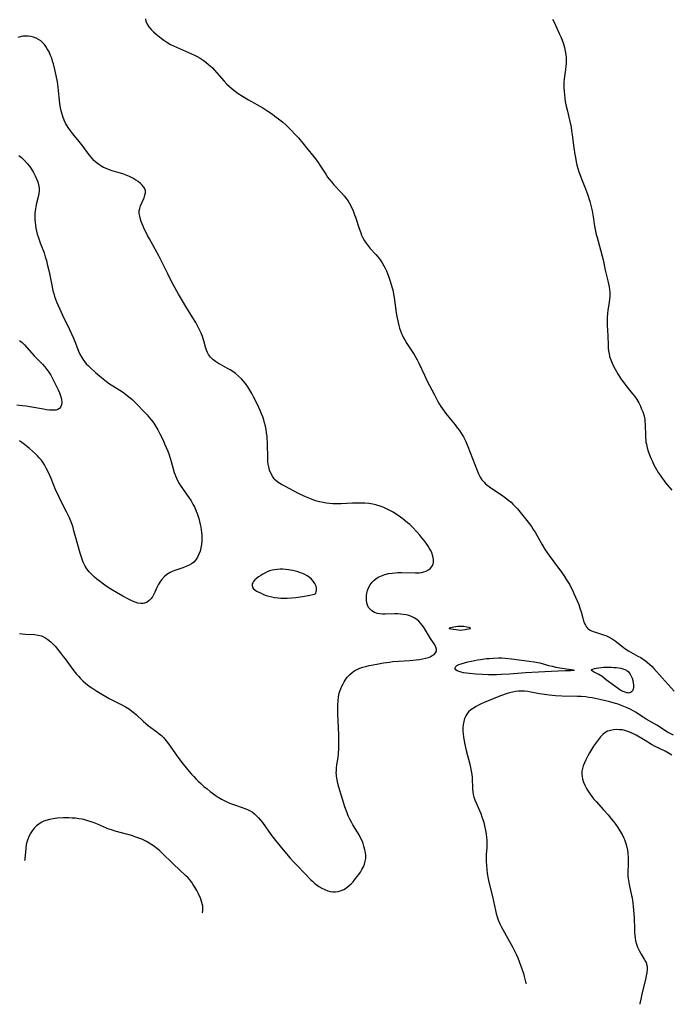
# Model space of a CAD drawing. Header units: inches. Extents: x 1073367 to 1082519, y 1569854 to 1574957.
# Tile 285 of 565: x 1080377 to 1080689, y 1570234 to 1570705. Entities that reach past the tile are written whole.
import ezdxf

# ---------------------------------------------------------------- set-up
doc = ezdxf.new("R2010")
doc.units = ezdxf.units.IN
doc.header["$MEASUREMENT"] = 0
doc.layers.add('CGG_CurvaNivelLidar_v1', color=7, linetype='Continuous', lineweight=30, true_color=0x008008)

msp = doc.modelspace()

# ---------------------------------------------------------------- linework, layer by layer
at = {"layer": 'CGG_CurvaNivelLidar_v1'}
for points in [[(1080437.568, 1570705.2121, 76.5), (1080437.7809, 1570704.142, 76.5), (1080438.4107, 1570702.67, 76.5), (1080439.2604, 1570701.4096, 76.5), (1080440.3095, 1570700.2172, 76.5), (1080441.4986, 1570699.0713, 76.5), (1080442.7783, 1570697.9488, 76.5), (1080445.1896, 1570695.9817, 76.5), (1080446.4544, 1570695.0387, 76.5), (1080448.2616, 1570693.833, 76.5), (1080449.6751, 1570693.0221, 76.5), (1080451.0356, 1570692.3271, 76.5), (1080452.4252, 1570691.6751, 76.5), (1080458.2655, 1570689.1638, 76.5), (1080461.0251, 1570687.8916, 76.5), (1080462.366, 1570687.1968, 76.5), (1080463.8148, 1570686.3593, 76.5), (1080465.216, 1570685.4555, 76.5), (1080466.5672, 1570684.4879, 76.5), (1080467.8517, 1570683.4628, 76.5), (1080468.5589, 1570682.8408, 76.5), (1080469.6315, 1570681.8114, 76.5), (1080470.6638, 1570680.7359, 76.5), (1080471.8517, 1570679.4184, 76.5), (1080475.344, 1570675.3699, 76.5), (1080476.5533, 1570674.0646, 76.5), (1080477.7896, 1570672.8571, 76.5), (1080479.0494, 1570671.763, 76.5), (1080480.494, 1570670.646, 76.5), (1080481.9946, 1570669.5936, 76.5), (1080483.9939, 1570668.3032, 76.5), (1080486.9824, 1570666.5103, 76.5), (1080493.7414, 1570662.6201, 76.5), (1080496.2122, 1570661.0859, 76.5), (1080498.4099, 1570659.5809, 76.5), (1080499.6013, 1570658.7119, 76.5), (1080501.931, 1570656.9046, 76.5), (1080503.3514, 1570655.7225, 76.5), (1080504.7365, 1570654.5011, 76.5), (1080506.0809, 1570653.2365, 76.5), (1080507.1742, 1570652.1417, 76.5), (1080509.6592, 1570649.5048, 76.5), (1080510.8005, 1570648.2324, 76.5), (1080512.8696, 1570645.8178, 76.5), (1080514.7252, 1570643.5408, 76.5), (1080518.3188, 1570639.0312, 76.5), (1080519.9006, 1570636.9329, 76.5), (1080521.4261, 1570634.6893, 76.5), (1080523.8924, 1570630.8449, 76.5), (1080524.794, 1570629.5485, 76.5), (1080525.7624, 1570628.2735, 76.5), (1080526.779, 1570627.0381, 76.5), (1080527.8341, 1570625.8388, 76.5), (1080531.4744, 1570622.0117, 76.5), (1080532.7146, 1570620.5949, 76.5), (1080533.8533, 1570619.1047, 76.5), (1080534.5719, 1570618.0024, 76.5), (1080535.2328, 1570616.8592, 76.5), (1080535.8496, 1570615.6847, 76.5), (1080536.9635, 1570613.3104, 76.5), (1080537.7287, 1570611.4236, 76.5), (1080538.1473, 1570610.2748, 76.5), (1080539.8837, 1570604.9661, 76.5), (1080540.6711, 1570602.761, 76.5), (1080541.0972, 1570601.7293, 76.5), (1080541.7213, 1570600.3699, 76.5), (1080542.4169, 1570599.0602, 76.5), (1080543.2061, 1570597.8169, 76.5), (1080544.1753, 1570596.5648, 76.5), (1080545.2348, 1570595.3725, 76.5), (1080547.9606, 1570592.4522, 76.5), (1080549.0134, 1570591.1869, 76.5), (1080550.0062, 1570589.8625, 76.5), (1080550.9331, 1570588.4832, 76.5), (1080551.7842, 1570587.0502, 76.5), (1080552.4164, 1570585.8394, 76.5), (1080552.995, 1570584.5974, 76.5), (1080553.5243, 1570583.3289, 76.5), (1080554.1772, 1570581.5579, 76.5), (1080554.771, 1570579.7589, 76.5), (1080555.6141, 1570576.9088, 76.5), (1080555.9828, 1570575.4677, 76.5), (1080556.4202, 1570573.4143, 76.5), (1080556.6828, 1570571.8625, 76.5), (1080557.6964, 1570564.5413, 76.5), (1080557.9828, 1570562.7736, 76.5), (1080558.2524, 1570561.3447, 76.5), (1080558.5565, 1570559.9267, 76.5), (1080558.901, 1570558.5232, 76.5), (1080559.2713, 1570557.2131, 76.5), (1080559.6935, 1570555.9243, 76.5), (1080560.1781, 1570554.662, 76.5), (1080560.4786, 1570553.9745, 76.5), (1080561.1671, 1570552.5909, 76.5), (1080561.9308, 1570551.2411, 76.5), (1080562.7474, 1570549.9145, 76.5), (1080566.2619, 1570544.5204, 76.5), (1080567.1167, 1570543.0917, 76.5), (1080567.7249, 1570541.9845, 76.5), (1080568.5129, 1570540.4117, 76.5), (1080571.1285, 1570534.63, 76.5), (1080572.3432, 1570532.1218, 76.5), (1080575.9132, 1570525.2217, 76.5), (1080577.4627, 1570522.361, 76.5), (1080578.2379, 1570521.0207, 76.5), (1080579.0521, 1570519.7052, 76.5), (1080579.8121, 1570518.5641, 76.5), (1080581.4196, 1570516.34, 76.5), (1080583.4847, 1570513.7063, 76.5), (1080585.8218, 1570510.8599, 76.5), (1080586.8829, 1570509.5134, 76.5), (1080587.8957, 1570508.135, 76.5), (1080588.8906, 1570506.6348, 76.5), (1080589.8028, 1570505.0842, 76.5), (1080590.7632, 1570503.2058, 76.5), (1080591.9173, 1570500.6008, 76.5), (1080594.1977, 1570494.8375, 76.5), (1080596.3423, 1570489.0878, 76.5), (1080597.0538, 1570487.4147, 76.5), (1080597.8687, 1570485.8268, 76.5), (1080598.6793, 1570484.5761, 76.5), (1080599.1946, 1570483.9225, 76.5), (1080599.6743, 1570483.385, 76.5), (1080600.4072, 1570482.6617, 76.5), (1080601.1901, 1570481.9791, 76.5), (1080602.2564, 1570481.1468, 76.5), (1080603.3735, 1570480.3551, 76.5), (1080608.0642, 1570477.3467, 76.5), (1080609.3433, 1570476.4537, 76.5), (1080610.5915, 1570475.5105, 76.5), (1080611.6046, 1570474.6878, 76.5), (1080612.5898, 1570473.8303, 76.5), (1080613.5424, 1570472.9352, 76.5), (1080614.6268, 1570471.8228, 76.5), (1080615.6719, 1570470.6675, 76.5), (1080617.6039, 1570468.3766, 76.5), (1080620.1231, 1570465.1883, 76.5), (1080622.3409, 1570462.1783, 76.5), (1080623.2549, 1570460.8361, 76.5), (1080624.1188, 1570459.4663, 76.5), (1080627.3207, 1570453.7724, 76.5), (1080628.981, 1570451.1081, 76.5), (1080630.9311, 1570448.2837, 76.5), (1080633.0952, 1570445.2685, 76.5), (1080637.2261, 1570439.6775, 76.5), (1080638.254, 1570438.2343, 76.5), (1080639.2276, 1570436.7845, 76.5), (1080640.1427, 1570435.302, 76.5), (1080640.7342, 1570434.2515, 76.5), (1080641.2933, 1570433.1843, 76.5), (1080642.0251, 1570431.6812, 76.5), (1080642.7185, 1570430.1639, 76.5), (1080644.2702, 1570426.5949, 76.5), (1080644.9825, 1570424.8455, 76.5), (1080645.6112, 1570423.0963, 76.5), (1080646.1171, 1570421.4056, 76.5), (1080646.934, 1570418.4172, 76.5), (1080647.3566, 1570417.0231, 76.5), (1080647.8293, 1570415.7407, 76.5), (1080648.205, 1570414.9411, 76.5), (1080648.5362, 1570414.3787, 76.5), (1080649.0218, 1570413.7228, 76.5), (1080649.569, 1570413.1844, 76.5), (1080650.1439, 1570412.7974, 76.5), (1080650.7895, 1570412.478, 76.5), (1080651.8842, 1570412.0394, 76.5), (1080653.1062, 1570411.6179, 76.5), (1080656.864, 1570410.4369, 76.5), (1080657.9518, 1570410.0413, 76.5), (1080659.5011, 1570409.3232, 76.5), (1080661.0091, 1570408.4496, 76.5), (1080662.4645, 1570407.4491, 76.5), (1080666.2267, 1570404.4918, 76.5), (1080667.1169, 1570403.8701, 76.5), (1080668.855, 1570402.7818, 76.5), (1080673.3771, 1570400.2308, 76.5), (1080674.6553, 1570399.4683, 76.5), (1080675.8015, 1570398.7232, 76.5), (1080676.9175, 1570397.9332, 76.5), (1080678, 1570397.0991, 76.5), (1080679.0873, 1570396.1816, 76.5), (1080680.1254, 1570395.2108, 76.5), (1080680.9968, 1570394.3091, 76.5), (1080684.9199, 1570389.8673, 76.5), (1080690.6692, 1570383.452, 76.5)], [(1080632.4807, 1570705.0413, 77), (1080633.3317, 1570703.3571, 77), (1080635.7217, 1570698.3251, 77), (1080636.4384, 1570696.7293, 77), (1080637.1033, 1570695.1214, 77), (1080637.7632, 1570693.2538, 77), (1080638.2472, 1570691.4721, 77), (1080638.5738, 1570689.8583, 77), (1080638.8083, 1570688.2332, 77), (1080638.9525, 1570686.6035, 77), (1080639.0026, 1570684.9759, 77), (1080638.9677, 1570683.6874, 77), (1080638.8784, 1570682.5707, 77), (1080638.6997, 1570681.0167, 77), (1080638.091, 1570676.4783, 77), (1080637.9543, 1570674.9792, 77), (1080637.8932, 1570673.4619, 77), (1080637.9024, 1570672.1732, 77), (1080637.9826, 1570670.5562, 77), (1080638.1278, 1570668.9374, 77), (1080638.3292, 1570667.319, 77), (1080638.5812, 1570665.7031, 77), (1080638.8814, 1570664.0918, 77), (1080639.4199, 1570661.6732, 77), (1080640.76, 1570656.1731, 77), (1080641.3179, 1570653.4001, 77), (1080641.608, 1570651.5982, 77), (1080641.8553, 1570649.7885, 77), (1080642.631, 1570643.525, 77), (1080643.1187, 1570640.3763, 77), (1080643.4002, 1570638.8106, 77), (1080643.8001, 1570636.8182, 77), (1080644.1592, 1570635.2423, 77), (1080644.5683, 1570633.6806, 77), (1080645.0735, 1570632.0258, 77), (1080645.6384, 1570630.3887, 77), (1080646.2577, 1570628.7441, 77), (1080648.2028, 1570623.8351, 77), (1080649.1438, 1570621.2593, 77), (1080650.2719, 1570617.7692, 77), (1080651.1283, 1570614.6901, 77), (1080651.442, 1570613.3614, 77), (1080651.811, 1570611.4606, 77), (1080652.1091, 1570609.5495, 77), (1080652.4662, 1570606.9517, 77), (1080652.7326, 1570605.2786, 77), (1080653.0514, 1570603.6112, 77), (1080653.4022, 1570602.0615, 77), (1080653.7957, 1570600.519, 77), (1080655.4636, 1570594.7165, 77), (1080656.2725, 1570591.6239, 77), (1080656.6391, 1570589.9753, 77), (1080657.6548, 1570585.0258, 77), (1080658.9048, 1570579.8345, 77), (1080659.2236, 1570578.4164, 77), (1080659.4987, 1570576.9996, 77), (1080659.7118, 1570575.5835, 77), (1080659.8175, 1570574.5321, 77), (1080659.8671, 1570573.4807, 77), (1080659.8514, 1570572.3867, 77), (1080659.7752, 1570571.2932, 77), (1080659.5462, 1570569.4621, 77), (1080658.937, 1570565.7971, 77), (1080658.7083, 1570564.1719, 77), (1080658.5669, 1570562.4145, 77), (1080658.5411, 1570560.5083, 77), (1080658.6029, 1570558.5918, 77), (1080658.88, 1570553.4482, 77), (1080659.0293, 1570548.9722, 77), (1080659.1484, 1570547.2332, 77), (1080659.3606, 1570545.5199, 77), (1080659.6626, 1570544.0387, 77), (1080659.7861, 1570543.5794, 77), (1080660.3115, 1570542.0232, 77), (1080660.9605, 1570540.4976, 77), (1080661.6976, 1570538.9924, 77), (1080662.4933, 1570537.4991, 77), (1080663.9509, 1570534.9481, 77), (1080664.7247, 1570533.6907, 77), (1080665.528, 1570532.4636, 77), (1080666.3707, 1570531.2613, 77), (1080667.5017, 1570529.7698, 77), (1080670.7238, 1570525.8087, 77), (1080671.7869, 1570524.4227, 77), (1080672.7761, 1570522.9956, 77), (1080673.7042, 1570521.447, 77), (1080674.5245, 1570519.847, 77), (1080675.1273, 1570518.4805, 77), (1080675.6527, 1570517.0893, 77), (1080676.0935, 1570515.6765, 77), (1080676.4381, 1570514.2439, 77), (1080676.5976, 1570513.3396, 77), (1080676.6804, 1570512.7125, 77), (1080676.8152, 1570510.9827, 77), (1080676.9094, 1570505.735, 77), (1080676.9621, 1570504.6645, 77), (1080677.0566, 1570503.5977, 77), (1080677.1937, 1570502.6013, 77), (1080677.3752, 1570501.6094, 77), (1080677.7769, 1570499.9139, 77), (1080678.2759, 1570498.2336, 77), (1080678.86, 1570496.5712, 77), (1080679.6684, 1570494.5847, 77), (1080680.0878, 1570493.6465, 77), (1080680.8233, 1570492.1311, 77), (1080681.6135, 1570490.6396, 77), (1080683.0722, 1570488.1376, 77), (1080683.9513, 1570486.7495, 77), (1080684.8738, 1570485.3935, 77), (1080685.8514, 1570484.0796, 77), (1080686.5853, 1570483.1749, 77), (1080689.6017, 1570479.7091, 77)], [(1080377.2668, 1570411.0604, 76), (1080378.5495, 1570410.8819, 76), (1080380.101, 1570410.7384, 76), (1080384.7008, 1570410.4683, 76), (1080386.173, 1570410.2715, 76), (1080387.8199, 1570409.8497, 76), (1080389.3946, 1570409.1466, 76), (1080390.87, 1570408.2028, 76), (1080392.2509, 1570407.0645, 76), (1080393.3197, 1570406.0079, 76), (1080394.3479, 1570404.8741, 76), (1080396.8497, 1570401.8911, 76), (1080398.2753, 1570400.0807, 76), (1080399.2291, 1570398.8075, 76), (1080402.895, 1570393.7464, 76), (1080404.6115, 1570391.5661, 76), (1080405.5188, 1570390.5231, 76), (1080406.5894, 1570389.3999, 76), (1080407.7107, 1570388.3291, 76), (1080408.8793, 1570387.3107, 76), (1080410.7471, 1570385.8561, 76), (1080411.9437, 1570385.0075, 76), (1080414.3921, 1570383.3828, 76), (1080416.76, 1570381.8935, 76), (1080418.6703, 1570380.7927, 76), (1080420.1933, 1570379.9738, 76), (1080426.7102, 1570376.6851, 76), (1080428.0813, 1570375.9199, 76), (1080429.9253, 1570374.7492, 76), (1080431.1655, 1570373.8462, 76), (1080432.3527, 1570372.8818, 76), (1080433.3341, 1570372.0068, 76), (1080436.5114, 1570369.0261, 76), (1080437.806, 1570367.8868, 76), (1080439.1385, 1570366.7991, 76), (1080443.0654, 1570363.9018, 76), (1080444.2466, 1570362.9771, 76), (1080445.2405, 1570362.1261, 76), (1080446.1853, 1570361.2248, 76), (1080446.906, 1570360.4542, 76), (1080447.5871, 1570359.6471, 76), (1080448.6276, 1570358.2547, 76), (1080451.6299, 1570353.8345, 76), (1080452.6461, 1570352.4533, 76), (1080455.7019, 1570348.5377, 76), (1080458.564, 1570345.0014, 76), (1080459.6953, 1570343.6786, 76), (1080460.7603, 1570342.4978, 76), (1080461.8552, 1570341.3449, 76), (1080462.9792, 1570340.2211, 76), (1080464.1332, 1570339.1292, 76), (1080465.5865, 1570337.8414, 76), (1080467.0806, 1570336.6037, 76), (1080468.6109, 1570335.4156, 76), (1080469.6475, 1570334.653, 76), (1080471.0026, 1570333.6975, 76), (1080472.4982, 1570332.7085, 76), (1080474.0235, 1570331.7775, 76), (1080475.5813, 1570330.9162, 76), (1080477.1846, 1570330.1332, 76), (1080478.8206, 1570329.4406, 76), (1080480.1951, 1570328.9361, 76), (1080483.8899, 1570327.7144, 76), (1080485.2134, 1570327.2404, 76), (1080486.4989, 1570326.7105, 76), (1080487.7311, 1570326.0955, 76), (1080488.8446, 1570325.405, 76), (1080489.8902, 1570324.6136, 76), (1080490.8285, 1570323.7636, 76), (1080491.7096, 1570322.839, 76), (1080492.657, 1570321.7124, 76), (1080493.5646, 1570320.5294, 76), (1080497.7065, 1570314.8028, 76), (1080499.8707, 1570311.9893, 76), (1080504.3504, 1570306.5138, 76), (1080506.892, 1570303.4958, 76), (1080508.703, 1570301.4712, 76), (1080510.0123, 1570300.0803, 76), (1080514.0242, 1570295.927, 76), (1080516.7369, 1570293.1634, 76), (1080517.6829, 1570292.2537, 76), (1080518.4661, 1570291.5512, 76), (1080519.2726, 1570290.8886, 76), (1080520.6094, 1570289.9348, 76), (1080522.0025, 1570289.1054, 76), (1080523.4368, 1570288.4076, 76), (1080524.8588, 1570287.8704, 76), (1080526.0884, 1570287.5373, 76), (1080527.3198, 1570287.3427, 76), (1080528.5448, 1570287.3138, 76), (1080529.9157, 1570287.5081, 76), (1080531.2561, 1570287.9179, 76), (1080532.5526, 1570288.5135, 76), (1080533.3921, 1570289.0104, 76), (1080534.2425, 1570289.6175, 76), (1080535.0598, 1570290.2961, 76), (1080536.0319, 1570291.2126, 76), (1080536.9653, 1570292.1973, 76), (1080538.2353, 1570293.6971, 76), (1080539.6884, 1570295.6248, 76), (1080540.507, 1570296.8345, 76), (1080541.2542, 1570298.0682, 76), (1080541.9077, 1570299.3263, 76), (1080542.4544, 1570300.6445, 76), (1080542.8502, 1570301.9851, 76), (1080543.0643, 1570303.3438, 76), (1080543.0743, 1570304.7207, 76), (1080542.9195, 1570306.1108, 76), (1080542.6489, 1570307.5132, 76), (1080542.211, 1570309.2226, 76), (1080541.808, 1570310.4728, 76), (1080541.3342, 1570311.7123, 76), (1080540.7893, 1570312.9339, 76), (1080539.8582, 1570314.7039, 76), (1080539.1846, 1570315.8565, 76), (1080536.9534, 1570319.4157, 76), (1080536.2258, 1570320.6468, 76), (1080535.4174, 1570322.1884, 76), (1080534.6958, 1570323.7758, 76), (1080534.1296, 1570325.2012, 76), (1080533.1247, 1570328.1108, 76), (1080530.1757, 1570337.4655, 76), (1080529.6978, 1570339.1852, 76), (1080529.3104, 1570340.9084, 76), (1080529.0428, 1570342.7709, 76), (1080528.9907, 1570343.5215, 76), (1080528.972, 1570344.3049, 76), (1080529.0028, 1570345.3942, 76), (1080529.0871, 1570346.4855, 76), (1080529.2936, 1570348.2028, 76), (1080529.8022, 1570351.6668, 76), (1080530.036, 1570353.6388, 76), (1080530.1909, 1570355.9151, 76), (1080530.2459, 1570357.7537, 76), (1080530.254, 1570359.6027, 76), (1080530.1921, 1570362.5195, 76), (1080529.7106, 1570372.5023, 76), (1080529.6877, 1570375.0251, 76), (1080529.7277, 1570376.9257, 76), (1080529.8354, 1570378.8054, 76), (1080530.0424, 1570380.6535, 76), (1080530.3895, 1570382.4556, 76), (1080530.6369, 1570383.3544, 76), (1080531.0748, 1570384.5987, 76), (1080531.6017, 1570385.8049, 76), (1080532.2043, 1570386.9725, 76), (1080532.7196, 1570387.8537, 76), (1080533.2709, 1570388.7087, 76), (1080534.2477, 1570390.0437, 76), (1080535.3261, 1570391.2747, 76), (1080536.5269, 1570392.3665, 76), (1080537.2875, 1570392.9201, 76), (1080538.0936, 1570393.414, 76), (1080538.9189, 1570393.8399, 76), (1080540.2021, 1570394.3804, 76), (1080541.6462, 1570394.8633, 76), (1080543.1412, 1570395.27, 76), (1080544.6735, 1570395.6233, 76), (1080548.403, 1570396.3486, 76), (1080551.5643, 1570396.8978, 76), (1080554.4393, 1570397.354, 76), (1080555.876, 1570397.5382, 76), (1080558.7657, 1570397.8188, 76), (1080564.1354, 1570398.1662, 76), (1080567.2489, 1570398.4068, 76), (1080568.756, 1570398.5767, 76), (1080570.285, 1570398.8138, 76), (1080571.7357, 1570399.1275, 76), (1080573.0801, 1570399.5381, 76), (1080573.8661, 1570399.8585, 76), (1080574.9167, 1570400.4073, 76), (1080575.7974, 1570401.0353, 76), (1080576.4632, 1570401.7402, 76), (1080576.8775, 1570402.5949, 76), (1080576.9137, 1570403.5219, 76), (1080576.8072, 1570403.9975, 76), (1080576.3873, 1570405.019, 76), (1080575.7393, 1570406.1406, 76), (1080574.1348, 1570408.5819, 76), (1080570.6592, 1570414.2348, 76), (1080570.0889, 1570415.055, 76), (1080569.3067, 1570416.0291, 76), (1080568.4433, 1570416.9251, 76), (1080567.4935, 1570417.7236, 76), (1080566.2739, 1570418.5081, 76), (1080564.9495, 1570419.1356, 76), (1080563.6742, 1570419.5732, 76), (1080562.3461, 1570419.9032, 76), (1080560.9806, 1570420.1437, 76), (1080559.6805, 1570420.2977, 76), (1080558.3678, 1570420.3811, 76), (1080556.9747, 1570420.3921, 76), (1080552.3049, 1570420.227, 76), (1080551.0746, 1570420.2489, 76), (1080549.8834, 1570420.351, 76), (1080548.7447, 1570420.5616, 76), (1080547.2852, 1570421.0733, 76), (1080546.0004, 1570421.8399, 76), (1080545.1546, 1570422.6074, 76), (1080544.4591, 1570423.5056, 76), (1080543.9307, 1570424.5158, 76), (1080543.5761, 1570425.6553, 76), (1080543.3936, 1570426.869, 76), (1080543.3605, 1570428.1309, 76), (1080543.4241, 1570429.0815, 76), (1080543.6293, 1570430.3768, 76), (1080543.9688, 1570431.6572, 76), (1080544.4447, 1570432.9003, 76), (1080545.1878, 1570434.2868, 76), (1080546.1223, 1570435.5571, 76), (1080546.9915, 1570436.4557, 76), (1080547.9657, 1570437.2531, 76), (1080549.0347, 1570437.9399, 76), (1080550.5817, 1570438.6716, 76), (1080552.241, 1570439.2359, 76), (1080553.9592, 1570439.664, 76), (1080555.7303, 1570439.971, 76), (1080557.1023, 1570440.122, 76), (1080558.4868, 1570440.2029, 76), (1080560.1319, 1570440.2157, 76), (1080566.9029, 1570440.0137, 76), (1080568.5904, 1570440.0903, 76), (1080569.7629, 1570440.2624, 76), (1080570.8786, 1570440.5403, 76), (1080571.921, 1570440.9242, 76), (1080573.1042, 1570441.5599, 76), (1080574.1087, 1570442.346, 76), (1080574.8925, 1570443.2658, 76), (1080575.3989, 1570444.3115, 76), (1080575.5551, 1570445.0757, 76), (1080575.5244, 1570446.4904, 76), (1080575.2002, 1570447.9957, 76), (1080574.6601, 1570449.5587, 76), (1080574.1833, 1570450.6694, 76), (1080573.6297, 1570451.7805, 76), (1080572.9957, 1570452.8784, 76), (1080572.0603, 1570454.2588, 76), (1080571.0263, 1570455.612, 76), (1080569.9855, 1570456.8849, 76), (1080568.9021, 1570458.1452, 76), (1080567.6368, 1570459.5492, 76), (1080565.2366, 1570462.0501, 76), (1080564.104, 1570463.1362, 76), (1080563.0777, 1570464.0484, 76), (1080560.9439, 1570465.7744, 76), (1080559.7642, 1570466.6533, 76), (1080558.5623, 1570467.4969, 76), (1080557.3683, 1570468.2814, 76), (1080556.1546, 1570469.0273, 76), (1080554.9229, 1570469.7329, 76), (1080553.3202, 1570470.5722, 76), (1080551.6894, 1570471.3291, 76), (1080550.0284, 1570471.9866, 76), (1080548.3325, 1570472.5201, 76), (1080546.4615, 1570472.9335, 76), (1080544.5678, 1570473.2058, 76), (1080542.6507, 1570473.372, 76), (1080540.7189, 1570473.4547, 76), (1080538.7795, 1570473.469, 76), (1080536.778, 1570473.4213, 76), (1080531.3729, 1570473.149, 76), (1080529.4493, 1570473.0914, 76), (1080528.4231, 1570473.0929, 76), (1080527.3301, 1570473.1382, 76), (1080525.7757, 1570473.2706, 76), (1080524.2217, 1570473.4708, 76), (1080522.6711, 1570473.7315, 76), (1080520.8619, 1570474.1123, 76), (1080519.0722, 1570474.5871, 76), (1080517.0918, 1570475.2553, 76), (1080515.4776, 1570475.9, 76), (1080513.8825, 1570476.6048, 76), (1080510.8958, 1570478.0561, 76), (1080504.2558, 1570481.4698, 76), (1080502.6692, 1570482.36, 76), (1080501.192, 1570483.3293, 76), (1080499.8775, 1570484.4327, 76), (1080499.3047, 1570485.05, 76), (1080498.3847, 1570486.331, 76), (1080497.6375, 1570487.7458, 76), (1080497.046, 1570489.263, 76), (1080496.6044, 1570490.8587, 76), (1080496.3682, 1570492.1233, 76), (1080496.2169, 1570493.415, 76), (1080496.1478, 1570494.558, 76), (1080496.0416, 1570502.2774, 76), (1080495.9262, 1570504.4474, 76), (1080495.8263, 1570505.5045, 76), (1080495.6226, 1570507.1113, 76), (1080495.36, 1570508.7104, 76), (1080495.0397, 1570510.299, 76), (1080494.6741, 1570511.8147, 76), (1080494.2461, 1570513.3132, 76), (1080493.7499, 1570514.7914, 76), (1080493.1941, 1570516.25, 76), (1080492.5885, 1570517.6909, 76), (1080491.345, 1570520.3602, 76), (1080489.3441, 1570524.3077, 76), (1080488.4812, 1570525.9144, 76), (1080487.5504, 1570527.5329, 76), (1080486.5615, 1570529.1056, 76), (1080485.4973, 1570530.6159, 76), (1080484.5471, 1570531.804, 76), (1080483.5311, 1570532.93, 76), (1080482.1496, 1570534.2587, 76), (1080480.6706, 1570535.4724, 76), (1080479.4176, 1570536.3595, 76), (1080478.1192, 1570537.1755, 76), (1080476.8576, 1570537.8941, 76), (1080473.4628, 1570539.7246, 76), (1080472.6239, 1570540.2073, 76), (1080471.1432, 1570541.1569, 76), (1080469.7997, 1570542.2222, 76), (1080468.7254, 1570543.3462, 76), (1080467.873, 1570544.5338, 76), (1080467.3301, 1570545.5387, 76), (1080466.8774, 1570546.6014, 76), (1080466.3816, 1570548.0688, 76), (1080465.5089, 1570551.1334, 76), (1080464.8643, 1570553.1268, 76), (1080464.2292, 1570554.7419, 76), (1080463.5075, 1570556.3408, 76), (1080462.7176, 1570557.9253, 76), (1080461.6797, 1570559.8458, 76), (1080460.3292, 1570562.1665, 76), (1080456.9438, 1570567.59, 76), (1080455.3422, 1570570.2313, 76), (1080453.4624, 1570573.5022, 76), (1080450.9237, 1570578.0757, 76), (1080449.4316, 1570580.8488, 76), (1080448.2575, 1570583.1401, 76), (1080444.8963, 1570590.2716, 76), (1080444.0918, 1570591.8555, 76), (1080442.3434, 1570595.0568, 76), (1080439.5178, 1570599.9717, 76), (1080438.6041, 1570601.6177, 76), (1080437.9126, 1570602.9306, 76), (1080436.9999, 1570604.8042, 76), (1080436.4992, 1570605.9334, 76), (1080436.0199, 1570607.1161, 76), (1080435.5931, 1570608.2875, 76), (1080435.2247, 1570609.4407, 76), (1080434.8821, 1570610.7661, 76), (1080434.6791, 1570612.0576, 76), (1080434.6701, 1570613.3154, 76), (1080434.8912, 1570614.5338, 76), (1080435.2857, 1570615.7286, 76), (1080436.9313, 1570619.5256, 76), (1080437.3869, 1570620.7833, 76), (1080437.6481, 1570621.9406, 76), (1080437.6281, 1570623.0689, 76), (1080437.2078, 1570624.1828, 76), (1080436.8801, 1570624.6959, 76), (1080436.1139, 1570625.6127, 76), (1080435.1724, 1570626.5002, 76), (1080434.0918, 1570627.3542, 76), (1080433.0707, 1570628.0575, 76), (1080431.5966, 1570628.9426, 76), (1080430.0242, 1570629.7543, 76), (1080428.3724, 1570630.4797, 76), (1080426.7985, 1570631.0584, 76), (1080425.0993, 1570631.5907, 76), (1080421.6697, 1570632.5814, 76), (1080419.9858, 1570633.13, 76), (1080418.4742, 1570633.7219, 76), (1080417.5584, 1570634.1445, 76), (1080416.6717, 1570634.6129, 76), (1080415.2837, 1570635.4953, 76), (1080413.9921, 1570636.5051, 76), (1080412.8044, 1570637.6338, 76), (1080411.7166, 1570638.8801, 76), (1080410.699, 1570640.2048, 76), (1080407.8137, 1570644.1342, 76), (1080405.8923, 1570646.5383, 76), (1080402.8806, 1570650.1591, 76), (1080401.8704, 1570651.4242, 76), (1080400.9154, 1570652.7182, 76), (1080399.8164, 1570654.4526, 76), (1080399.3797, 1570655.2712, 76), (1080398.6727, 1570656.8324, 76), (1080398.0762, 1570658.4492, 76), (1080397.5753, 1570660.1097, 76), (1080397.1617, 1570661.8051, 76), (1080396.8204, 1570663.6018, 76), (1080396.6532, 1570664.7265, 76), (1080396.3294, 1570667.706, 76), (1080395.8803, 1570672.4809, 76), (1080395.521, 1570675.0384, 76), (1080394.934, 1570678.0938, 76), (1080394.2723, 1570681.0118, 76), (1080393.5836, 1570683.7095, 76), (1080393.18, 1570685.079, 76), (1080392.733, 1570686.423, 76), (1080392.2332, 1570687.7333, 76), (1080391.4796, 1570689.3966, 76), (1080390.623, 1570690.9688, 76), (1080389.9787, 1570691.978, 76), (1080389.2783, 1570692.9209, 76), (1080388.6058, 1570693.6847, 76), (1080387.4903, 1570694.6827, 76), (1080386.4601, 1570695.3691, 76), (1080385.3606, 1570695.9375, 76), (1080384.1029, 1570696.4393, 76), (1080382.7985, 1570696.7994, 76), (1080381.4975, 1570696.9912, 76), (1080380.1796, 1570697.0312, 76), (1080378.8643, 1570696.9232, 76), (1080377.7007, 1570696.7, 76), (1080376.5679, 1570696.362, 76)], [(1080377.0684, 1570639.8855, 75.5), (1080378.3038, 1570638.8198, 75.5), (1080379.7158, 1570637.475, 75.5), (1080381.03, 1570636.0538, 75.5), (1080382.1299, 1570634.6856, 75.5), (1080383.1238, 1570633.257, 75.5), (1080384.0557, 1570631.6844, 75.5), (1080384.8769, 1570630.0766, 75.5), (1080385.5149, 1570628.6491, 75.5), (1080386.0542, 1570627.2162, 75.5), (1080386.4643, 1570625.7794, 75.5), (1080386.7064, 1570624.3398, 75.5), (1080386.7496, 1570623.6175, 75.5), (1080386.735, 1570622.9149, 75.5), (1080386.5611, 1570621.4633, 75.5), (1080386.252, 1570619.9969, 75.5), (1080385.4784, 1570617.0029, 75.5), (1080385.0735, 1570615.199, 75.5), (1080384.787, 1570613.359, 75.5), (1080384.6798, 1570611.9649, 75.5), (1080384.657, 1570610.5577, 75.5), (1080384.7058, 1570609.1416, 75.5), (1080384.8101, 1570607.794, 75.5), (1080384.9716, 1570606.4214, 75.5), (1080385.1874, 1570605.0517, 75.5), (1080385.4572, 1570603.6882, 75.5), (1080385.8013, 1570602.2628, 75.5), (1080386.207, 1570600.8514, 75.5), (1080386.6761, 1570599.4441, 75.5), (1080387.1891, 1570598.0497, 75.5), (1080389.0739, 1570593.1936, 75.5), (1080389.6936, 1570591.3343, 75.5), (1080390.1859, 1570589.6169, 75.5), (1080390.6292, 1570587.8814, 75.5), (1080391.3523, 1570584.7702, 75.5), (1080391.6461, 1570583.4015, 75.5), (1080392.7417, 1570577.7354, 75.5), (1080393.3356, 1570575.0376, 75.5), (1080393.6894, 1570573.7058, 75.5), (1080394.0957, 1570572.3971, 75.5), (1080394.5507, 1570571.1023, 75.5), (1080395.0457, 1570569.8194, 75.5), (1080395.7891, 1570568.0461, 75.5), (1080396.5777, 1570566.2874, 75.5), (1080397.9103, 1570563.4678, 75.5), (1080401.2771, 1570556.5306, 75.5), (1080403.1887, 1570552.3472, 75.5), (1080404.2117, 1570549.9568, 75.5), (1080405.313, 1570547.0177, 75.5), (1080405.9659, 1570545.4288, 75.5), (1080406.7088, 1570543.8851, 75.5), (1080407.638, 1570542.3031, 75.5), (1080408.4343, 1570541.182, 75.5), (1080409.3135, 1570540.1227, 75.5), (1080410.2807, 1570539.1137, 75.5), (1080411.3044, 1570538.1468, 75.5), (1080413.7299, 1570535.9825, 75.5), (1080416.5225, 1570533.5676, 75.5), (1080418.9946, 1570531.5848, 75.5), (1080420.4696, 1570530.5369, 75.5), (1080421.9882, 1570529.5403, 75.5), (1080426.5703, 1570526.6462, 75.5), (1080428.0421, 1570525.6292, 75.5), (1080429.5464, 1570524.4727, 75.5), (1080431.2297, 1570523.018, 75.5), (1080432.3957, 1570521.8969, 75.5), (1080433.5309, 1570520.7418, 75.5), (1080437.1422, 1570517.0108, 75.5), (1080438.3592, 1570515.704, 75.5), (1080439.4358, 1570514.4702, 75.5), (1080440.5153, 1570513.1138, 75.5), (1080441.5691, 1570511.6323, 75.5), (1080442.5547, 1570510.0987, 75.5), (1080443.483, 1570508.5238, 75.5), (1080444.5229, 1570506.6102, 75.5), (1080446.0582, 1570503.5147, 75.5), (1080446.807, 1570501.8842, 75.5), (1080447.5857, 1570500.0802, 75.5), (1080448.3187, 1570498.2615, 75.5), (1080448.9373, 1570496.608, 75.5), (1080449.5032, 1570494.9421, 75.5), (1080449.9604, 1570493.4304, 75.5), (1080451.4266, 1570488.1454, 75.5), (1080451.9598, 1570486.5211, 75.5), (1080452.4059, 1570485.3655, 75.5), (1080452.9183, 1570484.2436, 75.5), (1080453.6969, 1570482.8446, 75.5), (1080454.5746, 1570481.4904, 75.5), (1080458.3889, 1570476.1472, 75.5), (1080459.4817, 1570474.4885, 75.5), (1080460.3743, 1570472.9553, 75.5), (1080461.1916, 1570471.3082, 75.5), (1080461.9111, 1570469.6102, 75.5), (1080462.329, 1570468.4973, 75.5), (1080463.1535, 1570466.0059, 75.5), (1080463.5463, 1570464.6274, 75.5), (1080463.8854, 1570463.2367, 75.5), (1080464.1423, 1570461.9383, 75.5), (1080464.3462, 1570460.6335, 75.5), (1080464.5, 1570459.3265, 75.5), (1080464.5925, 1570458.1982, 75.5), (1080464.6439, 1570457.0741, 75.5), (1080464.6284, 1570455.2983, 75.5), (1080464.4729, 1570453.5546, 75.5), (1080464.1764, 1570451.9482, 75.5), (1080463.7445, 1570450.3984, 75.5), (1080463.1868, 1570448.9216, 75.5), (1080462.507, 1570447.5483, 75.5), (1080461.6937, 1570446.3079, 75.5), (1080460.7173, 1570445.2277, 75.5), (1080459.7201, 1570444.4443, 75.5), (1080458.6075, 1570443.787, 75.5), (1080457.1141, 1570443.1101, 75.5), (1080455.4642, 1570442.5193, 75.5), (1080452.0812, 1570441.405, 75.5), (1080450.4395, 1570440.728, 75.5), (1080449.3777, 1570440.1732, 75.5), (1080447.8961, 1570439.2005, 75.5), (1080446.5468, 1570438.0635, 75.5), (1080445.3587, 1570436.7692, 75.5), (1080444.5051, 1570435.5681, 75.5), (1080443.7605, 1570434.2914, 75.5), (1080443.0982, 1570432.9728, 75.5), (1080442.1036, 1570430.812, 75.5), (1080441.5858, 1570429.7755, 75.5), (1080440.9202, 1570428.6459, 75.5), (1080440.182, 1570427.6236, 75.5), (1080439.3721, 1570426.7406, 75.5), (1080438.4879, 1570426.0368, 75.5), (1080438.0547, 1570425.7871, 75.5), (1080437.6747, 1570425.6194, 75.5), (1080437.181, 1570425.4666, 75.5), (1080436.5655, 1570425.3628, 75.5), (1080435.3375, 1570425.3673, 75.5), (1080434.0433, 1570425.588, 75.5), (1080432.705, 1570425.9837, 75.5), (1080431.3418, 1570426.5243, 75.5), (1080429.8178, 1570427.2606, 75.5), (1080426.7461, 1570428.9286, 75.5), (1080423.8042, 1570430.6148, 75.5), (1080421.0205, 1570432.3063, 75.5), (1080418.8799, 1570433.6865, 75.5), (1080417.5875, 1570434.5775, 75.5), (1080415.4532, 1570436.1684, 75.5), (1080414.3325, 1570437.0731, 75.5), (1080413.2489, 1570438.0062, 75.5), (1080411.915, 1570439.2628, 75.5), (1080410.6809, 1570440.5882, 75.5), (1080409.5791, 1570442.0032, 75.5), (1080408.774, 1570443.2849, 75.5), (1080408.4506, 1570443.8826, 75.5), (1080407.8808, 1570445.0841, 75.5), (1080407.3065, 1570446.5273, 75.5), (1080406.7997, 1570448.0094, 75.5), (1080406.3352, 1570449.5179, 75.5), (1080405.2073, 1570453.4383, 75.5), (1080403.3849, 1570460.1833, 75.5), (1080402.9484, 1570461.696, 75.5), (1080402.4676, 1570463.1923, 75.5), (1080401.8618, 1570464.8232, 75.5), (1080401.188, 1570466.4295, 75.5), (1080399.8878, 1570469.1991, 75.5), (1080397.0241, 1570474.8014, 75.5), (1080395.617, 1570477.6908, 75.5), (1080394.7946, 1570479.493, 75.5), (1080392.4361, 1570485.1661, 75.5), (1080390.9925, 1570488.4676, 75.5), (1080390.1706, 1570490.1735, 75.5), (1080389.2709, 1570491.8212, 75.5), (1080388.5314, 1570492.9906, 75.5), (1080388.1857, 1570493.4826, 75.5), (1080387.6853, 1570494.1394, 75.5), (1080386.821, 1570495.1528, 75.5), (1080385.8985, 1570496.1203, 75.5), (1080384.9316, 1570497.0529, 75.5), (1080382.1511, 1570499.5062, 75.5), (1080379.7257, 1570501.4799, 75.5), (1080378.4766, 1570502.4149, 75.5), (1080377.298, 1570503.2343, 75.5)], [(1080377.3341, 1570551.3077, 75), (1080378.6135, 1570550.3271, 75), (1080379.7864, 1570549.1519, 75), (1080383.1668, 1570545.2472, 75), (1080384.3271, 1570544.0028, 75), (1080388.3153, 1570539.9193, 75), (1080389.3866, 1570538.6918, 75), (1080390.4005, 1570537.4095, 75), (1080391.3491, 1570536.075, 75), (1080392.2647, 1570534.6242, 75), (1080393.106, 1570533.1328, 75), (1080393.7835, 1570531.8177, 75), (1080395.7591, 1570527.7032, 75), (1080396.416, 1570526.2512, 75), (1080396.9745, 1570524.8339, 75), (1080397.4264, 1570523.2228, 75), (1080397.5745, 1570521.6772, 75), (1080397.4345, 1570520.4226, 75), (1080397.0286, 1570519.3529, 75), (1080396.4773, 1570518.6586, 75), (1080395.751, 1570518.1814, 75), (1080394.9169, 1570517.9489, 75), (1080393.9622, 1570517.881, 75), (1080392.9009, 1570517.9129, 75), (1080391.6237, 1570518.0052, 75), (1080390.2588, 1570518.1478, 75), (1080388.8313, 1570518.3463, 75), (1080382.3387, 1570519.5267, 75), (1080380.534, 1570519.816, 75), (1080378.7151, 1570520.0652, 75), (1080376.1057, 1570520.3232, 75)], [(1080690.2975, 1570362.2747, 76.5), (1080688.7927, 1570363.0797, 76.5), (1080687.5001, 1570363.8334, 76.5), (1080682.3392, 1570367.0883, 76.5), (1080677.209, 1570370.0792, 76.5), (1080675.7847, 1570370.9572, 76.5), (1080672.1434, 1570373.3161, 76.5), (1080671.0602, 1570373.9839, 76.5), (1080669.9558, 1570374.6106, 76.5), (1080668.1656, 1570375.4824, 76.5), (1080666.6126, 1570376.1289, 76.5), (1080665.0265, 1570376.7152, 76.5), (1080663.8072, 1570377.1271, 76.5), (1080662.5755, 1570377.5131, 76.5), (1080659.8842, 1570378.2646, 76.5), (1080657.1416, 1570378.9374, 76.5), (1080652.8921, 1570379.8894, 76.5), (1080651.4149, 1570380.1882, 76.5), (1080649.9223, 1570380.4433, 76.5), (1080648.4213, 1570380.64, 76.5), (1080646.0981, 1570380.8191, 76.5), (1080644.4744, 1570380.88, 76.5), (1080636.9755, 1570380.9936, 76.5), (1080633.9066, 1570381.1764, 76.5), (1080630.8289, 1570381.4832, 76.5), (1080627.4281, 1570381.9359, 76.5), (1080626.2625, 1570382.1413, 76.5), (1080622.1464, 1570383.0029, 76.5), (1080620.6104, 1570383.2472, 76.5), (1080619.0649, 1570383.4, 76.5), (1080617.6175, 1570383.4428, 76.5), (1080616.1717, 1570383.3875, 76.5), (1080614.7305, 1570383.2398, 76.5), (1080613.2994, 1570383.0012, 76.5), (1080611.8843, 1570382.6685, 76.5), (1080610.8227, 1570382.3523, 76.5), (1080609.767, 1570381.9951, 76.5), (1080606.6973, 1570380.8319, 76.5), (1080599.8083, 1570377.9584, 76.5), (1080598.2989, 1570377.2779, 76.5), (1080597.0726, 1570376.6823, 76.5), (1080595.8892, 1570376.0511, 76.5), (1080594.5923, 1570375.2636, 76.5), (1080593.3946, 1570374.401, 76.5), (1080592.3261, 1570373.4465, 76.5), (1080591.4246, 1570372.3774, 76.5), (1080590.9481, 1570371.6124, 76.5), (1080590.3665, 1570370.3041, 76.5), (1080589.9606, 1570368.8967, 76.5), (1080589.7014, 1570367.4159, 76.5), (1080589.5694, 1570365.8823, 76.5), (1080589.5541, 1570364.3126, 76.5), (1080589.6255, 1570363.0351, 76.5), (1080589.8241, 1570361.3486, 76.5), (1080590.113, 1570359.6512, 76.5), (1080590.4655, 1570357.9478, 76.5), (1080591.1747, 1570354.9631, 76.5), (1080592.8736, 1570348.4575, 76.5), (1080593.2636, 1570346.8026, 76.5), (1080593.5941, 1570345.1537, 76.5), (1080593.8368, 1570343.5094, 76.5), (1080593.9584, 1570342.1245, 76.5), (1080594.1428, 1570336.6708, 76.5), (1080594.2517, 1570335.2705, 76.5), (1080594.4688, 1570333.8968, 76.5), (1080594.7966, 1570332.6582, 76.5), (1080595.2248, 1570331.4335, 76.5), (1080595.7198, 1570330.2113, 76.5), (1080598.0957, 1570324.7825, 76.5), (1080598.707, 1570323.2161, 76.5), (1080599.1223, 1570322.0059, 76.5), (1080599.5671, 1570320.5194, 76.5), (1080599.9541, 1570319.0143, 76.5), (1080600.2876, 1570317.4954, 76.5), (1080600.5689, 1570315.967, 76.5), (1080600.7576, 1570314.7112, 76.5), (1080600.898, 1570313.4504, 76.5), (1080600.9915, 1570311.8826, 76.5), (1080601.0042, 1570310.3099, 76.5), (1080600.945, 1570308.6033, 76.5), (1080600.7592, 1570305.1806, 76.5), (1080600.7149, 1570303.4837, 76.5), (1080600.7277, 1570301.9259, 76.5), (1080600.8227, 1570299.9716, 76.5), (1080600.994, 1570298.0212, 76.5), (1080601.2299, 1570296.078, 76.5), (1080601.6234, 1570293.6433, 76.5), (1080601.9613, 1570292.0496, 76.5), (1080603.6771, 1570285.032, 76.5), (1080605.1521, 1570278.3482, 76.5), (1080605.525, 1570276.9077, 76.5), (1080605.9722, 1570275.3907, 76.5), (1080606.4931, 1570273.9051, 76.5), (1080607.2877, 1570272.0581, 76.5), (1080607.9488, 1570270.691, 76.5), (1080608.6512, 1570269.3355, 76.5), (1080613.4936, 1570260.7375, 76.5), (1080614.3132, 1570259.1265, 76.5), (1080615.0843, 1570257.4758, 76.5), (1080615.8364, 1570255.7373, 76.5), (1080616.5545, 1570253.9556, 76.5), (1080617.626, 1570251.0288, 76.5), (1080618.4982, 1570248.2951, 76.5), (1080618.9293, 1570246.8037, 76.5), (1080619.5939, 1570244.2949, 76.5), (1080619.772, 1570243.5, 76.5)], [(1080689.6108, 1570352.736, 77), (1080687.9842, 1570353.8016, 77), (1080686.3977, 1570354.685, 77), (1080681.3301, 1570357.1327, 77), (1080679.8572, 1570357.9349, 77), (1080676.7619, 1570359.7307, 77), (1080672.5216, 1570362.2821, 77), (1080671.2008, 1570363.0062, 77), (1080670.1109, 1570363.5263, 77), (1080669.0069, 1570363.9817, 77), (1080668.0409, 1570364.3209, 77), (1080667.0135, 1570364.6086, 77), (1080665.9813, 1570364.8174, 77), (1080664.5003, 1570364.9753, 77), (1080663.0421, 1570364.9876, 77), (1080661.6299, 1570364.8764, 77), (1080660.2898, 1570364.6543, 77), (1080659.5397, 1570364.4673, 77), (1080658.8201, 1570364.2134, 77), (1080657.4968, 1570363.4632, 77), (1080656.53, 1570362.6663, 77), (1080655.461, 1570361.5619, 77), (1080654.437, 1570360.317, 77), (1080653.446, 1570358.9712, 77), (1080652.143, 1570357.0416, 77), (1080651.1365, 1570355.4446, 77), (1080650.1681, 1570353.8154, 77), (1080649.4369, 1570352.5138, 77), (1080648.359, 1570350.4572, 77), (1080647.7255, 1570349.0982, 77), (1080647.1855, 1570347.7371, 77), (1080646.7732, 1570346.3721, 77), (1080646.5333, 1570345.0598, 77), (1080646.476, 1570343.7497, 77), (1080646.6054, 1570342.5309, 77), (1080646.8805, 1570341.315, 77), (1080647.367, 1570339.819, 77), (1080647.9871, 1570338.33, 77), (1080648.7237, 1570336.8594, 77), (1080649.247, 1570335.9407, 77), (1080649.8097, 1570335.036, 77), (1080650.4511, 1570334.0911, 77), (1080651.3428, 1570332.9128, 77), (1080652.2958, 1570331.7644, 77), (1080653.2903, 1570330.6343, 77), (1080656.9435, 1570326.6178, 77), (1080659.0555, 1570324.2071, 77), (1080660.6972, 1570322.1968, 77), (1080661.6359, 1570320.986, 77), (1080662.5479, 1570319.7615, 77), (1080663.6865, 1570318.1502, 77), (1080664.759, 1570316.511, 77), (1080665.737, 1570314.8349, 77), (1080666.5843, 1570313.1079, 77), (1080666.8952, 1570312.354, 77), (1080667.5178, 1570310.5348, 77), (1080668.0018, 1570308.6722, 77), (1080668.2848, 1570307.2334, 77), (1080668.498, 1570305.7826, 77), (1080668.6889, 1570303.5527, 77), (1080668.7152, 1570302.6689, 77), (1080668.7007, 1570301.0067, 77), (1080668.5477, 1570296.3349, 77), (1080668.5748, 1570294.838, 77), (1080668.6567, 1570293.6896, 77), (1080668.7772, 1570292.7112, 77), (1080669.1196, 1570290.7974, 77), (1080670.2839, 1570285.6555, 77), (1080670.5101, 1570284.5056, 77), (1080670.9249, 1570281.8748, 77), (1080671.1012, 1570280.3937, 77), (1080671.2742, 1570278.5349, 77), (1080671.4809, 1570275.087, 77), (1080671.6294, 1570269.3237, 77), (1080671.7137, 1570267.9181, 77), (1080671.8373, 1570266.5284, 77), (1080672.0114, 1570265.1573, 77), (1080672.2607, 1570263.8144, 77), (1080672.6648, 1570262.325, 77), (1080673.1851, 1570260.8859, 77), (1080673.8037, 1570259.5038, 77), (1080674.1342, 1570258.8603, 77), (1080674.9648, 1570257.4386, 77), (1080676.393, 1570255.135, 77), (1080677.0112, 1570253.9878, 77), (1080677.2423, 1570253.4758, 77), (1080677.5152, 1570252.7157, 77), (1080677.7437, 1570251.6484, 77), (1080677.7868, 1570250.3009, 77), (1080677.6321, 1570248.7603, 77), (1080677.3404, 1570247.1398, 77), (1080676.9542, 1570245.4272, 77), (1080675.3829, 1570239.086, 77), (1080674.6723, 1570236.0267, 77), (1080674.2499, 1570233.8799, 77), (1080674.252, 1570233.5, 77)], [(1080464.7997, 1570277.2671, 76.5), (1080464.9393, 1570277.5197, 76.5), (1080465.0631, 1570278.1692, 76.5), (1080465.1253, 1570279.2112, 76.5), (1080465.0348, 1570280.5376, 76.5), (1080464.6456, 1570282.3128, 76.5), (1080463.957, 1570284.2714, 76.5), (1080463.032, 1570286.3365, 76.5), (1080462.1999, 1570287.9644, 76.5), (1080461.2957, 1570289.5629, 76.5), (1080460.3387, 1570291.0807, 76.5), (1080459.5842, 1570292.1533, 76.5), (1080458.82, 1570293.1268, 76.5), (1080458.0565, 1570293.9829, 76.5), (1080456.8383, 1570295.2161, 76.5), (1080451.0733, 1570300.5747, 76.5), (1080445.4983, 1570305.9904, 76.5), (1080444.3265, 1570307.0629, 76.5), (1080443.1218, 1570308.0898, 76.5), (1080441.9437, 1570309.0054, 76.5), (1080440.7272, 1570309.8643, 76.5), (1080439.4736, 1570310.6635, 76.5), (1080438.182, 1570311.3968, 76.5), (1080437.2093, 1570311.8884, 76.5), (1080435.8464, 1570312.4993, 76.5), (1080434.4551, 1570313.0545, 76.5), (1080433.0437, 1570313.571, 76.5), (1080431.4354, 1570314.1211, 76.5), (1080429.8114, 1570314.6336, 76.5), (1080428.5016, 1570315.013, 76.5), (1080423.1423, 1570316.45, 76.5), (1080421.4238, 1570316.9553, 76.5), (1080420.1615, 1570317.3698, 76.5), (1080418.9169, 1570317.8258, 76.5), (1080417.4667, 1570318.4217, 76.5), (1080414.5936, 1570319.6816, 76.5), (1080413.0978, 1570320.2992, 76.5), (1080411.5843, 1570320.8708, 76.5), (1080410.0531, 1570321.3842, 76.5), (1080408.1934, 1570321.8965, 76.5), (1080407.332, 1570322.0826, 76.5), (1080405.7371, 1570322.3522, 76.5), (1080404.1255, 1570322.5439, 76.5), (1080402.5028, 1570322.6692, 76.5), (1080400.8744, 1570322.7349, 76.5), (1080398.4407, 1570322.7257, 76.5), (1080395.3354, 1570322.5453, 76.5), (1080393.4603, 1570322.334, 76.5), (1080391.6328, 1570322.0038, 76.5), (1080389.8779, 1570321.5016, 76.5), (1080388.9528, 1570321.1286, 76.5), (1080387.7172, 1570320.4913, 76.5), (1080386.5468, 1570319.7382, 76.5), (1080385.4407, 1570318.8864, 76.5), (1080384.3711, 1570317.8414, 76.5), (1080383.3271, 1570316.5354, 76.5), (1080382.3807, 1570315.0374, 76.5), (1080381.5762, 1570313.3944, 76.5), (1080380.9537, 1570311.6541, 76.5), (1080380.5465, 1570309.9453, 76.5), (1080380.283, 1570308.192, 76.5), (1080380.1347, 1570306.5391, 76.5), (1080379.9514, 1570303.0729, 76.5), (1080379.8769, 1570302.5557, 76.5), (1080379.689, 1570302.3116, 76.5)]]:
    msp.add_polyline3d(points, dxfattribs=at)
for points in [[(1080518.5, 1570429.8361, 76), (1080518.7978, 1570429.9496, 76), (1080519.1325, 1570430.3887, 76), (1080519.3864, 1570431.0159, 76), (1080519.5245, 1570431.8174, 76), (1080519.4885, 1570432.7413, 76), (1080519.2514, 1570433.7356, 76), (1080518.7276, 1570434.8883, 76), (1080517.9564, 1570436.0091, 76), (1080517.0877, 1570436.9491, 76), (1080516.0925, 1570437.8062, 76), (1080515.0139, 1570438.5645, 76), (1080513.8958, 1570439.2084, 76), (1080512.882, 1570439.681, 76), (1080511.8738, 1570440.0768, 76), (1080510.6621, 1570440.5009, 76), (1080509.432, 1570440.8693, 76), (1080508.1844, 1570441.1701, 76), (1080507.1099, 1570441.3658, 76), (1080506.0268, 1570441.5169, 76), (1080504.7026, 1570441.6551, 76), (1080503.3764, 1570441.741, 76), (1080502.0538, 1570441.7645, 76), (1080500.7409, 1570441.7107, 76), (1080499.4446, 1570441.5593, 76), (1080498.2924, 1570441.3198, 76), (1080497.0679, 1570440.9468, 76), (1080495.8773, 1570440.478, 76), (1080494.7235, 1570439.9347, 76), (1080493.7361, 1570439.4032, 76), (1080492.7902, 1570438.8334, 76), (1080491.7615, 1570438.1341, 76), (1080490.8228, 1570437.3989, 76), (1080490.0025, 1570436.6333, 76), (1080489.3385, 1570435.8403, 76), (1080489.0013, 1570435.2916, 76), (1080488.7671, 1570434.7413, 76), (1080488.639, 1570433.9396, 76), (1080488.8481, 1570433.1213, 76), (1080489.3493, 1570432.4432, 76), (1080489.9939, 1570431.8811, 76), (1080490.7807, 1570431.3505, 76), (1080491.8119, 1570430.7802, 76), (1080492.9491, 1570430.2439, 76), (1080494.1634, 1570429.7406, 76), (1080495.412, 1570429.2815, 76), (1080496.7034, 1570428.8714, 76), (1080498.0313, 1570428.5301, 76), (1080499.4566, 1570428.2655, 76), (1080500.9079, 1570428.0866, 76), (1080502.3771, 1570427.9814, 76), (1080503.5876, 1570427.955, 76), (1080505.4561, 1570427.9912, 76), (1080507.4722, 1570428.1054, 76), (1080509.5472, 1570428.2947, 76), (1080512.745, 1570428.7218, 76), (1080515.5282, 1570429.2094, 76)], [(1080588.5, 1570412.6394, 76.5), (1080590.6249, 1570412.9394, 76.5), (1080592.3208, 1570413.2176, 76.5), (1080593.0502, 1570413.3903, 76.5), (1080593.2133, 1570413.4678, 76.5), (1080593.2582, 1570413.5477, 76.5), (1080593.1551, 1570413.6362, 76.5), (1080592.6158, 1570413.8187, 76.5), (1080591.3855, 1570414.0879, 76.5), (1080589.9675, 1570414.3105, 76.5), (1080588.9957, 1570414.3907, 76.5), (1080588.5101, 1570414.3987, 76.5), (1080587.1055, 1570414.3039, 76.5), (1080585.2261, 1570414.0441, 76.5), (1080583.5956, 1570413.7487, 76.5), (1080583.0845, 1570413.605, 76.5), (1080582.9889, 1570413.5366, 76.5), (1080583.0441, 1570413.4695, 76.5), (1080583.2301, 1570413.4053, 76.5), (1080583.8917, 1570413.28, 76.5), (1080587.5164, 1570412.8043, 76.5)], [(1080638.5, 1570393.063, 76), (1080631.8472, 1570392.8588, 76), (1080625.819, 1570392.5828, 76), (1080619.6064, 1570392.2006, 76), (1080611.9041, 1570391.5928, 76), (1080608.0767, 1570391.3504, 76), (1080605.6337, 1570391.2709, 76), (1080601.8267, 1570391.2716, 76), (1080598.8822, 1570391.3432, 76), (1080595.6905, 1570391.5031, 76), (1080592.6537, 1570391.793, 76), (1080591.2224, 1570391.9902, 76), (1080589.8779, 1570392.2253, 76), (1080588.6835, 1570392.4965, 76), (1080587.7267, 1570392.7891, 76), (1080586.8161, 1570393.1861, 76), (1080586.1562, 1570393.6445, 76), (1080585.8163, 1570394.1595, 76), (1080585.8322, 1570394.6571, 76), (1080586.1228, 1570395.1575, 76), (1080586.6528, 1570395.6209, 76), (1080587.5728, 1570396.0959, 76), (1080588.7292, 1570396.5095, 76), (1080590.2705, 1570396.961, 76), (1080591.9735, 1570397.3948, 76), (1080593.7571, 1570397.7999, 76), (1080596.5681, 1570398.3549, 76), (1080598.0121, 1570398.5962, 76), (1080600.8518, 1570398.9706, 76), (1080602.2842, 1570399.1104, 76), (1080604.0206, 1570399.2345, 76), (1080606.8038, 1570399.3211, 76), (1080608.1917, 1570399.3013, 76), (1080609.7592, 1570399.2199, 76), (1080612.8757, 1570398.9161, 76), (1080621.2366, 1570397.7654, 76), (1080623.6256, 1570397.4026, 76), (1080626.3221, 1570396.9094, 76), (1080627.9721, 1570396.5253, 76), (1080630.5837, 1570395.7499, 76), (1080632.3299, 1570395.3029, 76), (1080634.114, 1570394.9301, 76), (1080635.9092, 1570394.6114, 76), (1080641.44, 1570393.7535, 76), (1080642.3179, 1570393.5927, 76), (1080642.7483, 1570393.4566, 76), (1080642.6507, 1570393.3429, 76), (1080642.0347, 1570393.2502, 76), (1080641.0956, 1570393.177, 76)], [(1080668.5, 1570382.6034, 76), (1080668.4075, 1570382.5832, 76), (1080667.9633, 1570382.666, 76), (1080667.224, 1570382.8872, 76), (1080666.2723, 1570383.2572, 76), (1080665.1918, 1570383.7912, 76), (1080664.0358, 1570384.5098, 76), (1080659.3512, 1570387.9079, 76), (1080658.3664, 1570388.6404, 76), (1080656.1778, 1570390.3562, 76), (1080655.4406, 1570390.8682, 76), (1080654.5599, 1570391.3936, 76), (1080652.1362, 1570392.6166, 76), (1080651.544, 1570392.9462, 76), (1080651.1518, 1570393.2466, 76), (1080651.0348, 1570393.5187, 76), (1080651.2793, 1570393.7795, 76), (1080651.8345, 1570394.0138, 76), (1080652.6134, 1570394.2265, 76), (1080653.5512, 1570394.4194, 76), (1080655.7237, 1570394.739, 76), (1080656.8968, 1570394.8544, 76), (1080658.2567, 1570394.9286, 76), (1080658.9263, 1570394.934, 76), (1080660.7331, 1570394.8795, 76), (1080661.8656, 1570394.8074, 76), (1080662.9882, 1570394.7035, 76), (1080664.0913, 1570394.561, 76), (1080665.1634, 1570394.3686, 76), (1080666.1897, 1570394.1097, 76), (1080667.1514, 1570393.7611, 76), (1080667.8157, 1570393.423, 76), (1080668.1741, 1570393.1915, 76), (1080668.6628, 1570392.798, 76), (1080669.1956, 1570392.2274, 76), (1080669.6476, 1570391.5834, 76), (1080670.1325, 1570390.6529, 76), (1080670.5245, 1570389.6556, 76), (1080670.8261, 1570388.5531, 76), (1080671.0347, 1570387.3822, 76), (1080671.1554, 1570386.2305, 76), (1080671.1767, 1570385.2019, 76), (1080671.0462, 1570384.3082, 76), (1080670.7112, 1570383.5832, 76), (1080670.2674, 1570383.1198, 76), (1080669.747, 1570382.7914, 76), (1080669.2326, 1570382.594, 76), (1080668.804, 1570382.5234, 76)]]:
    msp.add_polyline3d(points, close=True, dxfattribs=at)

doc.saveas('drawing.dxf')
